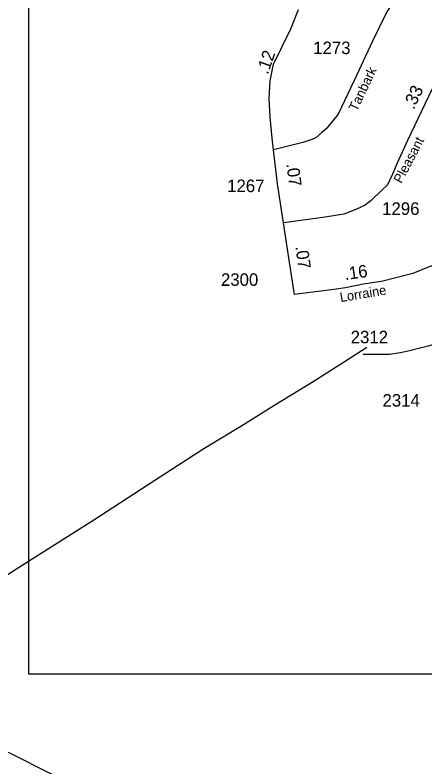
# Model space of a CAD drawing. Extents: x 2290055 to 2389491, y 66597 to 237875.
# Drawn here: x 2325349 to 2327391, y 141421 to 145170 of the extents above; entities that cross this region are included whole.
import ezdxf

# ---------------------------------------------------------------- set-up
doc = ezdxf.new("R2010")
doc.units = 0
for name, color, linetype in [('Exist Road Non-System Type 51', 7, 'Continuous'), ('Exist Road Secondary Mileage Hundredths English Label', 7, 'Continuous'), ('Exist Road Secondary Type 51 Attributed', 7, 'Continuous'), ('Exist Road Secondary Type 51 Label', 7, 'Continuous'), ('Exist Road Secondary Type 51 Number Label', 7, 'Continuous'), ('Map Preparation Inset Cut Line', 7, 'Continuous')]:
    doc.layers.add(name, color=color, linetype=linetype)

msp = doc.modelspace()

# ---------------------------------------------------------------- linework, layer by layer
at = {"layer": 'Exist Road Non-System Type 51'}
for points in [[(2328028.7, 139806), (2327847.1, 139971.2), (2327756.3, 140031.8), (2327492.1, 140216), (2327019.7, 140573.7), (2326708.8, 140789.5), (2326576.8, 140868.3), (2326111.2, 141105.9), (2325826.1, 141234.8), (2325346.2, 141478.1), (2325060.8, 141616.8), (2324507.2, 141915), (2324403.5, 142000.4), (2324241.2, 142151), (2324003.7, 142372), (2323895, 142489.1), (2323706.8, 142665.7), (2323590.1, 142780.9), (2323138.9, 143297.5), (2322994.9, 143465.6), (2322585, 144021.8)], [(2327101.3, 143512.5), (2327022.4, 143461), (2326835.1, 143341.4), (2326651.5, 143230.1), (2326473.7, 143119), (2326290.1, 143007.7), (2326079.5, 142871.4), (2325741.9, 142651.9), (2325416, 142445.1), (2325027.6, 142197.7), (2324865.5, 142099.1), (2324793.5, 142052.3), (2324728.1, 142037.9), (2324676.3, 142027.6), (2324607.9, 142039), (2324499.8, 142092.8), (2324293.7, 142190.7), (2324253.4, 142198.9), (2324188, 142182.6)]]:
    msp.add_lwpolyline(points, dxfattribs=at)
at = {"layer": 'Exist Road Secondary Type 51 Attributed'}
for points in [[(2327679.4, 145653.9), (2327656.7, 145654), (2327643.4, 145650), (2327612.8, 145636.7), (2327586.2, 145623.4), (2327503.8, 145563.5), (2327447.9, 145512.9), (2327338.6, 145397.6), (2327300.4, 145343.1), (2327202.2, 145186), (2327130.3, 145039.9), (2327038.1, 144843.5), (2326959.6, 144675.6), (2326902.9, 144605.8), (2326875.6, 144582.9), (2326847.2, 144557.8), (2326827.8, 144549.7), (2326783, 144535.7), (2326636.2, 144498.9)], [(2327848.7, 145249.6), (2327797.7, 145237.9), (2327752.5, 145226.6), (2327699.1, 145217.6), (2327666.3, 145203.5), (2327618.2, 145160), (2327580.3, 145109.2), (2327535.9, 145035.5), (2327510.3, 144971.3), (2327473.4, 144889.5), (2327430.1, 144809.3), (2327391.6, 144725.9), (2327303.7, 144544.1), (2327252.2, 144431.3), (2327229.3, 144377.3), (2327204.2, 144323.6), (2327180.3, 144301.3), (2327123.8, 144244.9), (2327092.9, 144223.1), (2327046.8, 144201.3), (2326987.7, 144178.2), (2326893.7, 144162.7), (2326686, 144134.7)], [(2326636.2, 144498.9), (2326630.7, 144556.7), (2326619.7, 144661.8), (2326615.5, 144754.1), (2326620.9, 144842.4), (2326637.3, 144925.3), (2326723.2, 145101.7), (2326761.6, 145198)], [(2326686, 144134.7), (2326656.9, 144328.7), (2326636.2, 144498.9)], [(2326742, 143777.3), (2326706.8, 144003.7), (2326686, 144134.7)], [(2327597.2, 143964.9), (2327554.9, 143956.9), (2327517.1, 143949), (2327466.2, 143934.4), (2327412.5, 143915), (2327331.3, 143881.9), (2327174.5, 143841.5), (2327084, 143828.5), (2326995.1, 143810.7), (2326936.9, 143802.6), (2326742, 143777.3)], [(2327083, 143479.6), (2327213.5, 143480.2), (2327268.8, 143488.3), (2327314.6, 143497.8), (2327365.9, 143511.3), (2327416.1, 143522.1), (2327453.2, 143536.2), (2327499.7, 143546.4), (2327562.5, 143560.5), (2327582, 143563.9), (2327610.3, 143563.9), (2327722, 143536.9), (2327828.6, 143499.4)]]:
    msp.add_lwpolyline(points, dxfattribs=at)
at = {"layer": 'Map Preparation Inset Cut Line'}
msp.add_lwpolyline([(2325416.4, 141886.2), (2343900.4, 141886.2), (2346064.1, 148689.8), (2346393.7, 149726.2), (2346064.1, 149726.2), (2346064.1, 156758), (2331912.3, 156758), (2331912.3, 149726.2), (2325417.5, 149726.2)], close=True, dxfattribs=at)

# ---------------------------------------------------------------- texts
at = {"layer": 'Exist Road Secondary Mileage Hundredths English Label'}
for s, rotation, p in [('.12', 70.3631, (2326608.1, 144871.2)), ('.33', 64.5541, (2327335.6, 144695.7)), ('.07', 277.6682, (2326700.4, 144427.4)), ('.07', 277.9188, (2326745.9, 144015.9)), ('.16', 8.1349, (2326993.9, 143848.4))]:
    msp.add_text(s, height=62.5, rotation=rotation, dxfattribs=at).set_placement(p)
at = {"layer": 'Exist Road Secondary Type 51 Label'}
for s, rotation, p in [('Tanbark', 64.5541, (2327052.1, 144686.6)), ('Pleasant', 62.3725, (2327274.2, 144327.6)), ('Lorraine', 9.4697, (2326971.7, 143738.9))]:
    msp.add_text(s, height=47.5, rotation=rotation, dxfattribs=at).set_placement(p)
at = {"layer": 'Exist Road Secondary Type 51 Number Label'}
for s, p in [('1273', (2326834.7, 144975.6)), ('1267', (2326406, 144287.5)), ('1296', (2327178.1, 144174.1)), ('2300', (2326375.1, 143820.1)), ('2312', (2327021.5, 143533.6)), ('2314', (2327179.9, 143217.8))]:
    msp.add_text(s, height=62.5, dxfattribs=at).set_placement(p)

doc.saveas('drawing.dxf')
